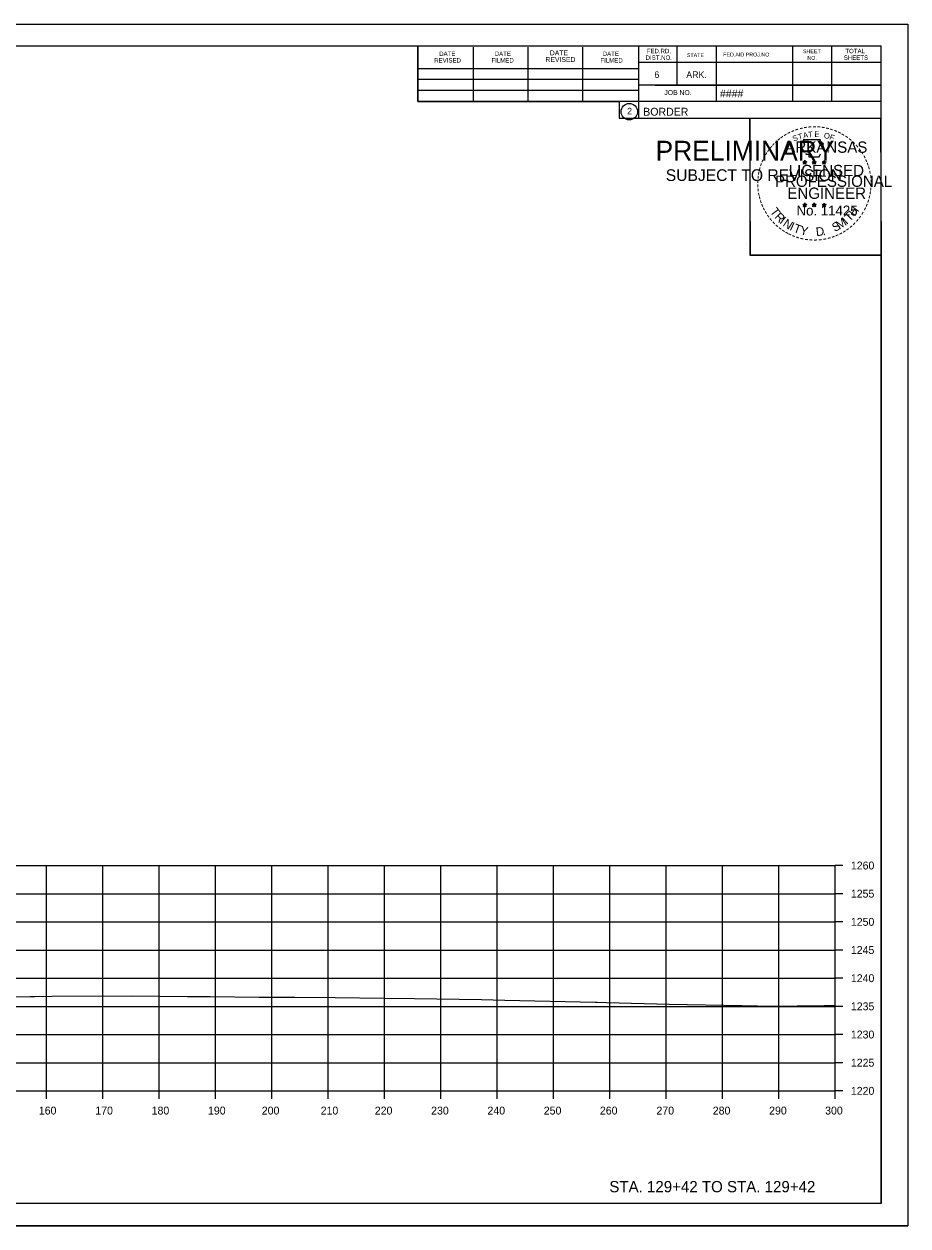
# Model space of a CAD drawing. Extents: x -70 to 701944, y -4 to 666871.
# Drawn here: x 681101.3 to 681258.2, y 652399.2 to 652612.6 of the extents above; entities that cross this region are included whole.
import ezdxf

# ---------------------------------------------------------------- set-up
doc = ezdxf.new("R2010")
doc.units = 0
for name, color, linetype in [('R_Axis', 7, 'Continuous'), ('R_Axis Annot', 7, 'Continuous'), ('R_Border', 7, 'Continuous'), ('R_Border PE', 7, 'Continuous'), ('R_Border Prem', 7, 'Continuous'), ('R_Draft', 7, 'Continuous'), ('R_Exist Surface', 7, 'Continuous'), ('R_Grid', 7, 'Continuous'), ('R_No Plot', 7, 'Continuous')]:
    doc.layers.add(name, color=color, linetype=linetype)

msp = doc.modelspace()

# ---------------------------------------------------------------- linework, layer by layer
at = {"layer": 'R_Axis'}
for p, q in [((681245.27, 652423.22), (681245.27, 652463.22)), ((681246.67, 652463.22), (681245.27, 652463.22)), ((681246.67, 652458.22), (681245.27, 652458.22)), ((681246.67, 652453.22), (681245.27, 652453.22)), ((681246.67, 652448.22), (681245.27, 652448.22)), ((681246.67, 652443.22), (681245.27, 652443.22)), ((681246.67, 652438.22), (681245.27, 652438.22)), ((681246.67, 652433.22), (681245.27, 652433.22)), ((681246.67, 652428.22), (681245.27, 652428.22)), ((680945.27, 652423.22), (681245.27, 652423.22)), ((681105.27, 652421.82), (681105.27, 652423.22)), ((681115.27, 652421.82), (681115.27, 652423.22)), ((681125.27, 652421.82), (681125.27, 652423.22)), ((681135.27, 652421.82), (681135.27, 652423.22)), ((681145.27, 652421.82), (681145.27, 652423.22)), ((681155.27, 652421.82), (681155.27, 652423.22)), ((681165.27, 652421.82), (681165.27, 652423.22)), ((681175.27, 652421.82), (681175.27, 652423.22)), ((681185.27, 652421.82), (681185.27, 652423.22)), ((681195.27, 652421.82), (681195.27, 652423.22)), ((681205.27, 652421.82), (681205.27, 652423.22)), ((681215.27, 652421.82), (681215.27, 652423.22)), ((681225.27, 652421.82), (681225.27, 652423.22)), ((681235.27, 652421.82), (681235.27, 652423.22)), ((681245.27, 652421.82), (681245.27, 652423.22)), ((681246.67, 652423.22), (681245.27, 652423.22))]:
    msp.add_line(p, q, dxfattribs=at)
at = {"layer": 'R_Border'}
for p, q in [((680937.27, 652608.68), (681253.45, 652608.68)), ((681171.19, 652598.8), (681171.19, 652608.68)), ((681181.05, 652598.8), (681181.05, 652608.48)), ((681190.81, 652598.8), (681190.81, 652608.48)), ((681200.49, 652598.8), (681200.49, 652608.48)), ((681210.35, 652608.68), (681210.35, 652595.88)), ((681217.19, 652608.68), (681217.19, 652601.74)), ((681224.13, 652608.68), (681224.13, 652598.8)), ((681237.71, 652608.68), (681237.71, 652598.8)), ((681244.65, 652608.68), (681244.65, 652598.8)), ((681253.45, 652403.22), (681253.45, 652608.68)), ((681171.19, 652604.66), (681210.35, 652604.66)), ((681253.45, 652605.74), (681210.35, 652605.74)), ((681253.45, 652605.76), (681253.45, 652605.76)), ((681171.19, 652602.8), (681210.35, 652602.8)), ((681171.19, 652598.8), (681171.19, 652600.86)), ((681171.19, 652600.86), (681210.35, 652600.86)), ((681253.45, 652601.74), (681210.35, 652601.74)), ((681213.31, 652601.74), (681253.45, 652601.74)), ((681253.45, 652598.8), (681171.19, 652598.8)), ((681210.35, 652595.88), (681253.45, 652595.88)), ((681253.45, 652403.22), (680937.27, 652403.22))]:
    msp.add_line(p, q, dxfattribs=at)
msp.add_circle((681208.74, 652597.02), 1.47, dxfattribs=at)
at = {"layer": 'R_Border PE'}
for p, q in [((681239.53, 652588.14), (681239.88, 652588.03)), ((681239.53, 652588.14), (681239.79, 652588.09)), ((681239.53, 652588.14), (681239.77, 652588.02)), ((681239.67, 652587.73), (681239.88, 652588.03)), ((681239.67, 652587.73), (681239.79, 652587.97)), ((681239.67, 652587.73), (681239.88, 652587.95)), ((681239.88, 652588.39), (681239.84, 652588.14)), ((681239.88, 652588.03), (681239.88, 652588.39)), ((681239.88, 652588.39), (681239.93, 652588.14)), ((681240.23, 652588.14), (681239.88, 652588.03)), ((681240.1, 652587.73), (681239.88, 652588.03)), ((681240.1, 652587.73), (681239.88, 652587.94)), ((681240.23, 652588.14), (681239.94, 652588.09)), ((681240.1, 652587.73), (681239.96, 652588.02)), ((681240.23, 652588.14), (681240.03, 652588.04)), ((681241.2, 652588.14), (681241.55, 652588.03)), ((681241.2, 652588.14), (681241.46, 652588.09)), ((681241.2, 652588.14), (681241.44, 652588.02)), ((681241.34, 652587.73), (681241.55, 652588.03)), ((681241.34, 652587.73), (681241.46, 652587.97)), ((681241.34, 652587.73), (681241.55, 652587.95)), ((681241.55, 652588.39), (681241.51, 652588.14)), ((681241.55, 652588.03), (681241.55, 652588.39)), ((681241.55, 652588.39), (681241.6, 652588.14)), ((681241.9, 652588.14), (681241.55, 652588.03)), ((681241.77, 652587.73), (681241.55, 652588.03)), ((681241.77, 652587.73), (681241.55, 652587.94)), ((681241.9, 652588.14), (681241.61, 652588.09)), ((681241.77, 652587.73), (681241.63, 652588.02)), ((681241.9, 652588.14), (681241.7, 652588.04)), ((681242.97, 652588.13), (681243.32, 652588.02)), ((681242.97, 652588.13), (681243.22, 652588.08)), ((681242.97, 652588.13), (681243.21, 652588)), ((681243.1, 652587.72), (681243.32, 652588.02)), ((681243.1, 652587.72), (681243.23, 652587.96)), ((681243.1, 652587.72), (681243.32, 652587.94)), ((681243.32, 652588.38), (681243.28, 652588.13)), ((681243.32, 652588.02), (681243.32, 652588.38)), ((681243.32, 652588.38), (681243.37, 652588.13)), ((681243.66, 652588.13), (681243.32, 652588.02)), ((681243.53, 652587.72), (681243.32, 652588.02)), ((681243.53, 652587.72), (681243.32, 652587.93)), ((681243.66, 652588.13), (681243.38, 652588.08)), ((681243.53, 652587.72), (681243.39, 652588.01)), ((681243.66, 652588.13), (681243.46, 652588.02)), ((681239.53, 652580.57), (681239.88, 652580.45)), ((681239.53, 652580.57), (681239.78, 652580.52)), ((681239.53, 652580.57), (681239.77, 652580.44)), ((681239.88, 652580.82), (681239.84, 652580.57)), ((681239.88, 652580.45), (681239.88, 652580.82)), ((681239.88, 652580.82), (681239.93, 652580.57)), ((681240.23, 652580.57), (681239.88, 652580.45)), ((681240.23, 652580.57), (681239.94, 652580.52)), ((681240.23, 652580.57), (681240.02, 652580.46)), ((681241.2, 652580.57), (681241.55, 652580.45)), ((681241.2, 652580.57), (681241.45, 652580.52)), ((681241.2, 652580.57), (681241.44, 652580.44)), ((681241.55, 652580.82), (681241.51, 652580.57)), ((681241.55, 652580.45), (681241.55, 652580.82)), ((681241.55, 652580.82), (681241.6, 652580.57)), ((681241.9, 652580.57), (681241.55, 652580.45)), ((681241.9, 652580.57), (681241.61, 652580.52)), ((681241.9, 652580.57), (681241.69, 652580.46)), ((681242.97, 652580.56), (681243.32, 652580.44)), ((681242.97, 652580.56), (681243.22, 652580.51)), ((681242.97, 652580.56), (681243.2, 652580.43)), ((681243.32, 652580.81), (681243.27, 652580.56)), ((681243.32, 652580.44), (681243.32, 652580.81)), ((681243.32, 652580.81), (681243.36, 652580.56)), ((681243.66, 652580.56), (681243.32, 652580.44)), ((681243.66, 652580.56), (681243.38, 652580.51)), ((681243.66, 652580.56), (681243.46, 652580.45)), ((681239.66, 652580.16), (681239.88, 652580.45)), ((681239.66, 652580.16), (681239.79, 652580.4)), ((681239.66, 652580.16), (681239.88, 652580.37)), ((681240.09, 652580.16), (681239.88, 652580.45)), ((681240.09, 652580.16), (681239.88, 652580.37)), ((681240.09, 652580.16), (681239.96, 652580.45)), ((681241.33, 652580.16), (681241.55, 652580.45)), ((681241.33, 652580.16), (681241.46, 652580.4)), ((681241.33, 652580.16), (681241.55, 652580.37)), ((681241.76, 652580.16), (681241.55, 652580.45)), ((681241.76, 652580.16), (681241.55, 652580.37)), ((681241.76, 652580.16), (681241.62, 652580.45)), ((681243.1, 652580.15), (681243.32, 652580.44)), ((681243.1, 652580.15), (681243.23, 652580.39)), ((681243.1, 652580.15), (681243.31, 652580.36)), ((681243.53, 652580.15), (681243.31, 652580.36)), ((681243.53, 652580.15), (681243.32, 652580.44)), ((681243.53, 652580.15), (681243.39, 652580.44))]:
    msp.add_line(p, q, dxfattribs=at)
for points in [[(681239.58, 652592.02), (681239.84, 652591.19)], [(681243.09, 652591.09), (681243.23, 652591.38), (681242.54, 652591.35), (681242.69, 652592.02), (681239.58, 652592.02)], [(681240.07, 652589.59), (681240.07, 652589.51), (681240.63, 652589.49), (681240.58, 652589.01), (681242.45, 652589.01), (681242.65, 652589.55)], [(681239.88, 652588.39), (681240.1, 652587.73), (681239.53, 652588.14), (681240.23, 652588.14), (681239.67, 652587.73), (681239.88, 652588.39)], [(681241.55, 652588.39), (681241.77, 652587.73), (681241.2, 652588.14), (681241.9, 652588.14), (681241.34, 652587.73), (681241.55, 652588.39)], [(681243.32, 652588.38), (681243.53, 652587.72), (681242.97, 652588.13), (681243.66, 652588.13), (681243.1, 652587.72), (681243.32, 652588.38)], [(681239.88, 652580.82), (681240.09, 652580.16), (681239.53, 652580.57), (681240.23, 652580.57), (681239.66, 652580.16), (681239.88, 652580.82)], [(681241.55, 652580.82), (681241.76, 652580.16), (681241.2, 652580.57), (681241.9, 652580.57), (681241.33, 652580.16), (681241.55, 652580.82)], [(681243.32, 652580.81), (681243.53, 652580.15), (681242.97, 652580.56), (681243.66, 652580.56), (681243.1, 652580.15), (681243.32, 652580.81)]]:
    msp.add_lwpolyline(points, dxfattribs=at)
for centre, radius in [((681239.88, 652588.03), 0.172), ((681239.88, 652588.03), 0.145), ((681239.88, 652588.03), 0.116), ((681239.88, 652588.03), 0.0991), ((681239.88, 652588.03), 0.0747), ((681239.88, 652588.03), 0.0495), ((681239.88, 652588.03), 0.0296), ((681241.55, 652588.03), 0.172), ((681241.55, 652588.03), 0.145), ((681241.55, 652588.03), 0.116), ((681241.55, 652588.03), 0.0991), ((681241.55, 652588.03), 0.0747), ((681241.55, 652588.03), 0.0495), ((681241.55, 652588.03), 0.0296), ((681243.32, 652588.01), 0.172), ((681243.32, 652588.01), 0.145), ((681243.32, 652588.01), 0.116), ((681243.32, 652588.01), 0.0991), ((681243.32, 652588.01), 0.0747), ((681243.32, 652588.01), 0.0495), ((681243.32, 652588.01), 0.0296), ((681239.88, 652580.45), 0.172), ((681239.88, 652580.45), 0.145), ((681239.88, 652580.45), 0.116), ((681239.88, 652580.45), 0.0991), ((681239.88, 652580.45), 0.0747), ((681241.55, 652580.45), 0.172), ((681241.55, 652580.45), 0.145), ((681241.55, 652580.45), 0.116), ((681241.55, 652580.45), 0.0991), ((681241.55, 652580.45), 0.0747), ((681243.31, 652580.44), 0.172), ((681243.31, 652580.44), 0.145), ((681243.31, 652580.44), 0.116), ((681243.31, 652580.44), 0.0991), ((681243.31, 652580.44), 0.0747), ((681239.88, 652580.45), 0.0495), ((681239.88, 652580.45), 0.0296), ((681241.55, 652580.45), 0.0495), ((681241.55, 652580.45), 0.0296), ((681243.31, 652580.44), 0.0495), ((681243.31, 652580.44), 0.0296)]:
    msp.add_circle(centre, radius, dxfattribs=at)
at = {"layer": 'R_Exist Surface'}
msp.add_lwpolyline([(681099.85, 652439.93), (681102.37, 652439.97), (681103.23, 652439.99), (681106.21, 652440.03), (681120.54, 652440.09), (681130.31, 652439.98), (681134.36, 652439.94), (681143.06, 652439.85), (681149.38, 652439.87), (681156.52, 652439.81), (681165.22, 652439.66), (681170.59, 652439.61), (681182.48, 652439.41), (681186.65, 652439.33), (681202.65, 652438.96), (681203.02, 652438.95), (681204.66, 652438.91), (681215.8, 652438.59), (681228.76, 652438.35), (681231.51, 652438.29), (681233.75, 652438.25), (681243.35, 652438.36), (681245.27, 652438.36)], dxfattribs=at)
at = {"layer": 'R_Grid'}
for p, q in [((680945.27, 652463.22), (681245.27, 652463.22)), ((681105.27, 652423.22), (681105.27, 652463.22)), ((681115.27, 652423.22), (681115.27, 652463.22)), ((681125.27, 652423.22), (681125.27, 652463.22)), ((681135.27, 652423.22), (681135.27, 652463.22)), ((681145.27, 652423.22), (681145.27, 652463.22)), ((681155.27, 652423.22), (681155.27, 652463.22)), ((681165.27, 652423.22), (681165.27, 652463.22)), ((681175.27, 652423.22), (681175.27, 652463.22)), ((681185.27, 652423.22), (681185.27, 652463.22)), ((681195.27, 652423.22), (681195.27, 652463.22)), ((681205.27, 652423.22), (681205.27, 652463.22)), ((681215.27, 652423.22), (681215.27, 652463.22)), ((681225.27, 652423.22), (681225.27, 652463.22)), ((681235.27, 652423.22), (681235.27, 652463.22)), ((681245.27, 652423.22), (681245.27, 652463.22)), ((680945.27, 652458.22), (681245.27, 652458.22)), ((680945.27, 652453.22), (681245.27, 652453.22)), ((680945.27, 652448.22), (681245.27, 652448.22)), ((680945.27, 652443.22), (681245.27, 652443.22)), ((680945.27, 652438.22), (681245.27, 652438.22)), ((680945.27, 652433.22), (681245.27, 652433.22)), ((680945.27, 652428.22), (681245.27, 652428.22)), ((680945.27, 652423.22), (681245.27, 652423.22))]:
    msp.add_line(p, q, dxfattribs=at)
at = {"layer": 'R_No Plot'}
for p, q in [((680924.87, 652612.58), (681258.2, 652612.58)), ((681229.48, 652573.43), (681229.48, 652573.43)), ((680924.87, 652399.24), (681258.2, 652399.24))]:
    msp.add_line(p, q, dxfattribs=at)
for points in [[(680924.86, 652612.58), (681258.2, 652612.58), (681258.2, 652399.24), (680924.86, 652399.24)], [(681171.19, 652608.68), (681171.19, 652598.8), (681206.92, 652598.8), (681206.92, 652595.88), (681230.12, 652595.88), (681230.12, 652571.55), (681253.45, 652571.55), (681253.45, 652403.22), (680937.27, 652403.22), (680937.27, 652608.68)], [(681230.12, 652595.88), (681253.33, 652595.88), (681253.45, 652571.55), (681230.24, 652571.55)]]:
    msp.add_lwpolyline(points, close=True, dxfattribs=at)

# ---------------------------------------------------------------- texts
at = {"layer": 'R_Axis Annot'}
for s, p in [('1260', (681248.07, 652462.52)), ('1255', (681248.07, 652457.52)), ('1250', (681248.07, 652452.52)), ('1245', (681248.07, 652447.52)), ('1240', (681248.07, 652442.52)), ('1235', (681248.07, 652437.52)), ('1230', (681248.07, 652432.52)), ('1225', (681248.07, 652427.52)), ('1220', (681248.07, 652422.52)), ('160', (681103.92, 652419.02)), ('170', (681113.95, 652419.02)), ('180', (681123.95, 652419.02)), ('190', (681133.95, 652419.02)), ('200', (681143.5, 652419.02)), ('210', (681153.95, 652419.02)), ('220', (681163.56, 652419.02)), ('230', (681173.56, 652419.02)), ('240', (681183.56, 652419.02)), ('250', (681193.56, 652419.02)), ('260', (681203.52, 652419.02)), ('270', (681213.56, 652419.02)), ('280', (681223.56, 652419.02)), ('290', (681233.56, 652419.02)), ('300', (681243.5, 652419.02))]:
    msp.add_text(s, height=1.4, dxfattribs=at).set_placement(p)
at = {"layer": 'R_Border'}
for s, height, p in [('REVISED', 0.782, (681174.11, 652605.74)), ('DATE', 0.782, (681174.99, 652606.92)), ('FILMED', 0.782, (681184.27, 652605.74)), ('DATE', 0.782, (681184.85, 652606.92)), ('REVISED', 0.879, (681193.85, 652605.84)), ('DATE', 0.879, (681194.63, 652607.02)), ('FILMED', 0.782, (681203.61, 652605.74)), ('DATE', 0.782, (681204.01, 652606.92)), ('DIST.NO.', 0.782, (681211.63, 652606.22)), ('FED.RD.', 0.782, (681211.83, 652607.4)), ('STATE', 0.684, (681218.95, 652606.72)), ('FED.AID PROJ.NO.', 0.684, (681225.41, 652606.82)), ('SHEET', 0.684, (681239.57, 652607.4)), ('NO.', 0.684, (681240.35, 652606.22)), ('SHEETS', 0.782, (681246.81, 652606.22)), ('TOTAL', 0.782, (681247.09, 652607.4)), ('6', 1.17, (681213.19, 652603)), ('ARK.', 1.172, (681218.85, 652603)), ('JOB NO.', 0.879, (681214.95, 652599.98)), ('####', 1.4, (681224.83, 652599.54)), ('2', 1.17, (681208.35, 652596.53)), ('BORDER', 1.4, (681211.21, 652596.31))]:
    msp.add_text(s, height=height, rotation=360, dxfattribs=at).set_placement(p)
at = {"layer": 'R_Border PE'}
for s, height, rotation, p in [('-', 1.6, 28.7918, (681237.06, 652592.56)), ('-', 1.6, 24.3072, (681237.69, 652592.87)), ('-', 1.6, 19.1761, (681238.32, 652593.14)), ('-', 1.6, 13.6301, (681239.07, 652593.38)), ('A', 1, 11.2132, (681239.67, 652592.28)), ('-', 1.6, 10.2193, (681239.75, 652593.55)), ('T', 1, 6.0228, (681240.52, 652592.44)), ('-', 1.6, 5.8968, (681240.48, 652593.66)), ('-', 1.6, 0.1862, (681241.25, 652593.73)), ('E', 1, 0.8323, (681241.62, 652592.55)), ('-', 1.6, 357.743, (681241.98, 652593.72)), ('-', 1.6, 352.1617, (681242.72, 652593.66)), ('-', 1.6, 347.2049, (681243.44, 652593.55)), ('-', 1.6, 342.3362, (681244.07, 652593.39)), ('-', 1.6, 337.8551, (681244.81, 652593.17)), ('-', 1.6, 334.1211, (681245.44, 652592.9)), ('-', 1.6, 48.423, (681234.52, 652590.52)), ('-', 1.6, 42.9622, (681234.97, 652591)), ('-', 1.6, 38.9507, (681235.41, 652591.41)), ('-', 1.6, 36.2317, (681235.88, 652591.79)), ('-', 1.6, 34.0636, (681236.46, 652592.19)), ('ARKANSAS', 2, 360, (681236.43, 652589.73)), ('S', 1, 21.594, (681237.93, 652591.69)), ('T', 1, 16.4036, (681238.84, 652592.03)), ('O', 1, 350.4515, (681243.23, 652592.34)), ('F', 1, 340.0707, (681244.18, 652592.11)), ('-', 1.6, 329.6409, (681246.02, 652592.61)), ('-', 1.6, 325.8627, (681246.66, 652592.25)), ('-', 1.6, 320.5297, (681247.27, 652591.83)), ('-', 1.6, 315.5786, (681247.87, 652591.34)), ('-', 1.6, 62.8713, (681233.07, 652588.33)), ('-', 1.6, 58.0706, (681233.38, 652588.94)), ('-', 1.6, 54.2325, (681233.71, 652589.47)), ('-', 1.6, 50.6142, (681234.12, 652590.03)), ('-', 1.6, 309.8797, (681248.44, 652590.79)), ('-', 1.6, 306.6522, (681248.96, 652590.19)), ('-', 1.4, 303.6753, (681249.45, 652589.62)), ('-', 1.6, 299.6684, (681249.77, 652589.01)), ('-', 1.6, 75.461, (681232.4, 652586.37)), ('-', 1.6, 72.3945, (681232.59, 652587.08)), ('-', 1.6, 67.7743, (681232.81, 652587.71)), ('LICENSED', 2, 360, (681237.03, 652585.58)), ('DWB', 0.01, 360, (681239.87, 652588.02)), ('DWB', 0.01, 360, (681241.54, 652588.02)), ('DWB', 0.01, 360, (681243.3, 652588.01)), ('-', 1.6, 294.6628, (681250.09, 652588.4)), ('-', 1.6, 290.5728, (681250.35, 652587.82)), ('-', 1.6, 285.1233, (681250.58, 652587.24)), ('-', 1.6, 89.0622, (681232.16, 652584.27)), ('-', 1.6, 85.1863, (681232.19, 652584.97)), ('-', 1.6, 81.2013, (681232.26, 652585.66)), ('PROFESSIONAL', 2, 360, (681234.6, 652583.68)), ('-', 1.6, 280.5493, (681250.78, 652586.5)), ('-', 1.6, 276.5962, (681250.95, 652585.73)), ('-', 1.6, 274.3301, (681251.01, 652585.01)), ('-', 1.6, 94.1959, (681232.2, 652583.54)), ('-', 1.6, 98.9479, (681232.27, 652582.87)), ('ENGINEER', 2, 360, (681236.79, 652581.55)), ('-', 1.6, 260.9953, (681250.95, 652583.06)), ('-', 1.6, 263.5172, (681251.02, 652583.71)), ('-', 1.6, 269.9407, (681251.04, 652584.38)), ('-', 1.6, 101.7149, (681232.4, 652582.14)), ('-', 1.6, 105.4578, (681232.57, 652581.55)), ('-', 1.6, 109.0874, (681232.78, 652580.91)), ('-', 1.6, 114.0643, (681233.04, 652580.32)), ('-', 1.6, 247.8887, (681250.44, 652580.99)), ('-', 1.6, 252.8681, (681250.66, 652581.66)), ('-', 1.6, 255.7626, (681250.84, 652582.38)), ('-', 1.6, 115.7289, (681233.34, 652579.7)), ('-', 1.6, 120.4471, (681233.7, 652579.11)), ('-', 1.6, 125.8934, (681234.1, 652578.55)), ('T', 1.54, 306.0406, (681233.64, 652579.29)), ('R', 1.54, 314.005, (681234.4, 652578.24)), ('I', 1.54, 321.9694, (681235.3, 652577.31)), ('No. 11425', 1.757, 360, (681238.42, 652578.6)), ('DWB', 0.01, 360, (681239.87, 652580.45)), ('DWB', 0.01, 360, (681241.54, 652580.45)), ('DWB', 0.01, 360, (681243.3, 652580.44)), ('T', 1.54, 46.6444, (681247.87, 652577.39)), ('H', 1.54, 54.6088, (681248.76, 652578.33)), ('-', 1.6, 233.8452, (681249.38, 652578.95)), ('-', 1.6, 239.0712, (681249.78, 652579.61)), ('-', 1.6, 244.6197, (681250.17, 652580.36)), ('-', 1.6, 130.7181, (681234.56, 652578)), ('-', 1.6, 134.2238, (681235.08, 652577.46)), ('-', 1.6, 138.9338, (681235.6, 652576.99)), ('-', 1.6, 144.6463, (681236.16, 652576.59)), ('N', 1.54, 326.5002, (681235.87, 652576.84)), ('I', 1.54, 335.3603, (681237.08, 652576.06)), ('T', 1.54, 339.8912, (681237.74, 652575.73)), ('Y', 1.54, 347.8556, (681238.96, 652575.28)), ('D', 1.54, 6.3969, (681241.94, 652574.92)), ('S', 1.54, 26.9312, (681245.19, 652575.65)), ('M', 1.54, 32.6563, (681246.02, 652576.06)), ('I', 1.54, 42.1136, (681247.31, 652576.91)), ('-', 1.6, 215.7363, (681247.4, 652576.84)), ('-', 1.6, 221.0851, (681247.95, 652577.31)), ('-', 1.6, 225.7653, (681248.47, 652577.82)), ('-', 1.6, 231.2538, (681248.95, 652578.39)), ('-', 1.6, 148.0898, (681236.72, 652576.22)), ('-', 1.6, 151.5704, (681237.3, 652575.89)), ('-', 1.6, 154.6002, (681237.82, 652575.64)), ('-', 1.6, 158.5612, (681238.45, 652575.39)), ('-', 1.6, 162.7983, (681239.13, 652575.18)), ('-', 1.6, 167.5555, (681239.85, 652575.01)), ('-', 1.6, 173.1155, (681240.62, 652574.9)), ('-', 1.6, 176.5183, (681241.37, 652574.85)), ('-', 1.6, 181.5918, (681242.11, 652574.87)), ('-', 1.6, 185.8167, (681242.92, 652574.94)), ('-', 1.6, 191.2858, (681243.66, 652575.08)), ('.', 1.54, 13.7642, (681243.13, 652575.05)), ('-', 1.6, 195.4743, (681244.39, 652575.28)), ('-', 1.6, 200.7184, (681245.06, 652575.52)), ('-', 1.6, 204.2516, (681245.68, 652575.79)), ('-', 1.6, 207.3568, (681246.31, 652576.11)), ('-', 1.6, 212.2491, (681246.86, 652576.46))]:
    msp.add_text(s, height=height, rotation=rotation, dxfattribs=at).set_placement(p)
at = {"layer": 'R_Border Prem'}
for s, height, p in [('PRELIMINARY', 3.5, (681213.4, 652588.35)), ('DWB', 0.01, (681214.15, 652590.2)), ('SUBJECT TO REVISION', 2.0751, (681215.21, 652584.72))]:
    msp.add_text(s, height=height, rotation=360, dxfattribs=at).set_placement(p)
at = {"layer": 'R_Draft'}
msp.add_text('STA. 129+42 TO STA. 129+42', height=2, dxfattribs=at).set_placement((681205.19, 652405.22))

doc.saveas('drawing.dxf')
